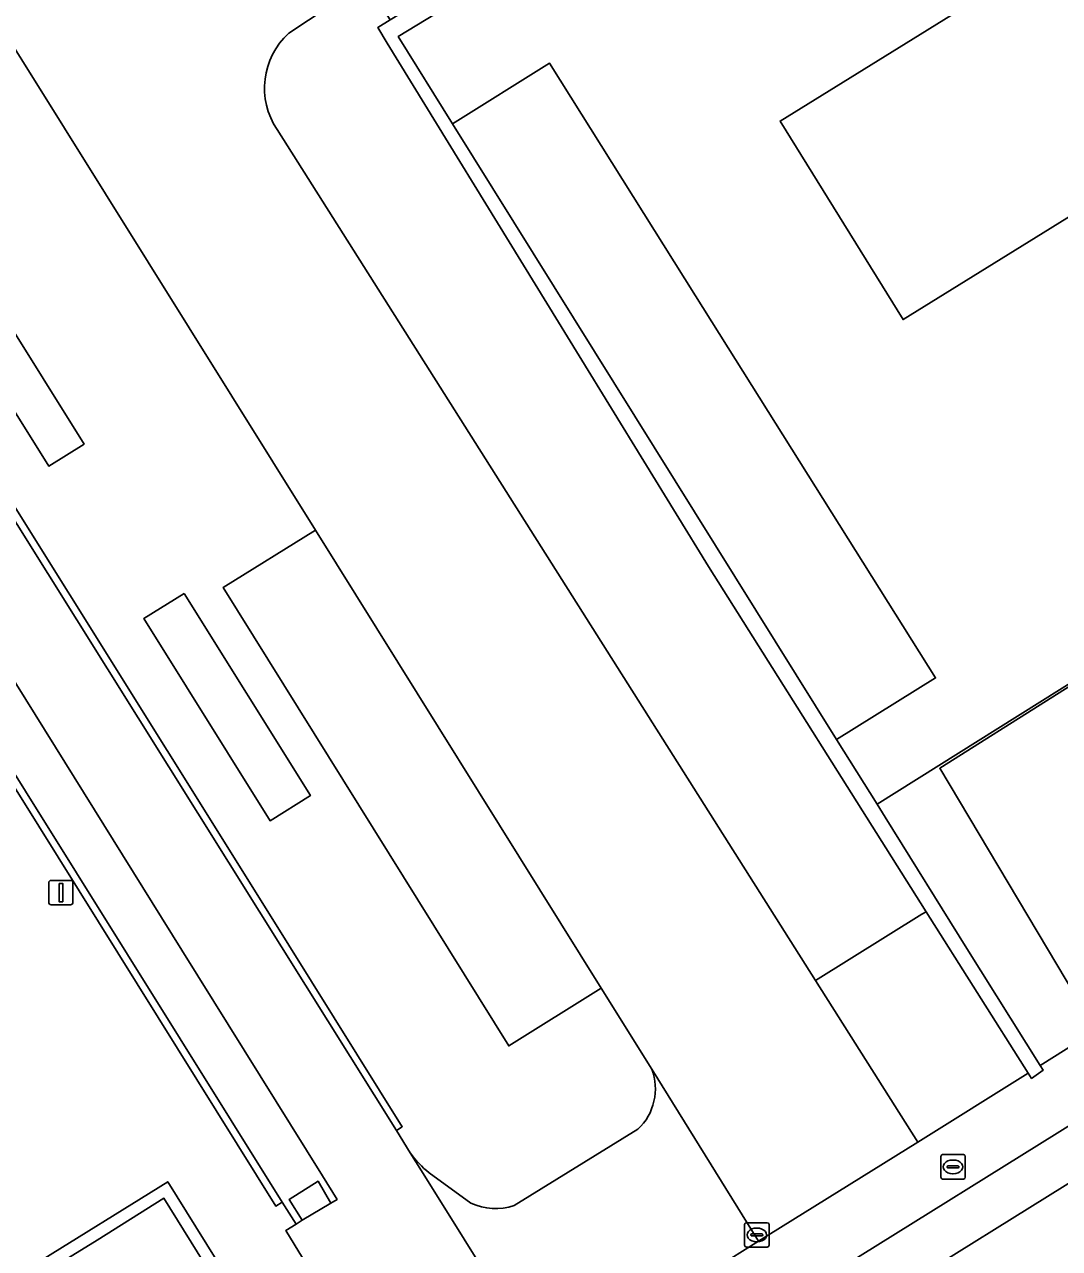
# Model space of a CAD drawing. Extents: x 159279 to 160377, y 384531 to 385888.
# Drawn here: x 159716.4 to 159758.8, y 385577.2 to 385627.3 of the extents above; entities that cross this region are included whole.
import ezdxf

# ---------------------------------------------------------------- set-up
doc = ezdxf.new("R2010")
doc.units = 0
for name, color, linetype in [('IMGEO_Damwand', 7, 'Continuous'), ('IMGEO_Groenvoorziening', 7, 'Continuous'), ('IMGEO_Kolk', 7, 'Continuous'), ('IMGEO_Lichtmast', 7, 'Continuous'), ('IMGEO_Muur', 7, 'Continuous'), ('IMGEO_Parkeervlak_open', 7, 'Continuous'), ('IMGEO_Rijbaan_lokaal_gesloten', 7, 'Continuous'), ('IMGEO_Rijbaan_lokaal_open', 7, 'Continuous'), ('IMGEO_Rioolput', 7, 'Continuous'), ('IMGEO_Terreindeel_onvherhard', 7, 'Continuous'), ('IMGEO_Voetgangersgebied_open', 7, 'Continuous'), ('IMGEO_Voetpad_op_trap', 7, 'Continuous'), ('IMGEO_Voetpad_open', 7, 'Continuous')]:
    doc.layers.add(name, color=color, linetype=linetype)

msp = doc.modelspace()

# ---------------------------------------------------------------- linework, layer by layer
at = {"layer": 'IMGEO_Damwand'}
msp.add_lwpolyline([(159751.294, 385595.366), (159791.074, 385620.323)], dxfattribs=at)
at = {"layer": 'IMGEO_Groenvoorziening'}
for points in [[(159800.362, 385634.127), (159782.705, 385662.411), (159775.579, 385657.962), (159774.323, 385657.178), (159795.663, 385623.203), (159791.074, 385620.323), (159751.294, 385595.366), (159751.62, 385594.843), (159754.978, 385589.457), (159757.98, 385584.667), (159759.046, 385585.331), (159760.269, 385586.093), (159753.859, 385596.848), (159767.018, 385605.154), (159773.637, 385594.417), (159779.394, 385598.002), (159784.244, 385601.022), (159793.001, 385606.475), (159797.825, 385609.479), (159802.468, 385612.37), (159805.374, 385614.18), (159808.701, 385608.942), (159814.04, 385612.258)], [(159708.643, 385626.383), (159707.2, 385625.482), (159717.354, 385609.227), (159718.797, 385610.128)], [(159760.269, 385586.093), (159773.637, 385594.417), (159767.018, 385605.154), (159753.859, 385596.848)], [(159722.895, 385604.013), (159721.245, 385602.982), (159726.422, 385594.695), (159728.072, 385595.726)], [(159753.305, 385590.965), (159753.124, 385590.858), (159748.768, 385588.15), (159752.959, 385581.523), (159757.482, 385584.344)], [(159741.913, 385569.102), (159769.469, 385586.264), (159768.418, 385587.96), (159740.857, 385570.788)]]:
    msp.add_lwpolyline(points, close=True, dxfattribs=at)
for points in [[(159732.608, 385568.8), (159727.073, 385577.905), (159727.487, 385578.164), (159726.912, 385579.059), (159726.657, 385578.899), (159716.16, 385595.741), (159715.994, 385596.007), (159712.276, 385589.394), (159704.828, 385584.724), (159691.965, 385592.304), (159686.358, 385588.808), (159708.371, 385553.532)], [(159716.722, 385576.483), (159722.228, 385579.898), (159724.983, 385575.487)]]:
    msp.add_lwpolyline(points, dxfattribs=at)
at = {"layer": 'IMGEO_Kolk'}
for p, q in [((159745.866, 385577.293), (159745.866, 385578.145)), ((159745.941, 385578.219), (159746.793, 385578.219)), ((159746.867, 385578.145), (159746.867, 385577.293)), ((159746.125, 385577.713), (159746.125, 385577.725)), ((159746.563, 385577.676), (159746.165, 385577.676)), ((159746.168, 385577.762), (159746.566, 385577.762)), ((159746.354, 385577.999), (159746.379, 385577.999)), ((159746.609, 385577.725), (159746.609, 385577.713)), ((159746.793, 385577.219), (159745.941, 385577.219)), ((159746.377, 385577.439), (159746.352, 385577.439))]:
    msp.add_line(p, q, dxfattribs=at)
for points in [[(159745.866, 385577.293), (159745.866, 385578.145)], [(159745.941, 385578.219), (159746.793, 385578.219)], [(159746.867, 385578.145), (159746.867, 385577.293)], [(159746.793, 385577.219), (159745.941, 385577.219)]]:
    msp.add_lwpolyline(points, dxfattribs=at)
for centre, radius, start, end in [((159745.943, 385578.143), 0.0765, 91.552, 178.448), ((159745.943, 385578.143), 0.0765, 91.552, 178.448), ((159746.791, 385578.143), 0.0765, 1.552, 88.448), ((159746.791, 385578.143), 0.0765, 1.552, 88.448), ((159746.165, 385577.722), 0.0403, 85.8775, 175.7526), ((159746.162, 385577.712), 0.0366, 178.938, 274.7102), ((159746.566, 385577.719), 0.043, 264.8664, 352.4533), ((159746.57, 385577.724), 0.0386, 1.7309, 96.639), ((159745.943, 385577.295), 0.0765, 181.552, 268.448), ((159745.943, 385577.295), 0.0765, 181.552, 268.448), ((159746.791, 385577.295), 0.0765, 271.552, 358.448), ((159746.791, 385577.295), 0.0765, 271.552, 358.448)]:
    msp.add_arc(centre, radius, start, end, dxfattribs=at)
for centre, major_axis, ratio, start_param, end_param in [((159746.353, 385577.719), (-0.387, 0.002), 0.722429, 4.712389, 7.853982), ((159746.378, 385577.719), (-0.39, 0.002), 0.717154, 1.570796, 4.712389)]:
    msp.add_ellipse(centre, major_axis=major_axis, ratio=ratio, start_param=start_param, end_param=end_param, dxfattribs=at)
at = {"layer": 'IMGEO_Lichtmast'}
for p, q in [((159717.353, 385591.349), (159717.353, 385592.149)), ((159717.353, 385592.149), (159717.353, 385591.349)), ((159717.453, 385592.249), (159718.243, 385592.249)), ((159718.243, 385592.249), (159717.453, 385592.249)), ((159718.343, 385592.149), (159718.343, 385591.349)), ((159718.343, 385591.349), (159718.343, 385592.149)), ((159718.243, 385591.249), (159717.453, 385591.249)), ((159717.453, 385591.249), (159718.243, 385591.249))]:
    msp.add_line(p, q, dxfattribs=at)
msp.add_lwpolyline([(159717.773, 385592.124), (159717.923, 385592.124), (159717.923, 385591.374), (159717.773, 385591.374), (159717.773, 385592.124)], dxfattribs=at)
for centre, start, end in [((159717.453, 385592.149), 90, 180), ((159717.453, 385592.149), 90, 180), ((159718.243, 385592.149), 0, 90), ((159718.243, 385592.149), 360, 90), ((159717.453, 385591.349), 180, 270), ((159717.453, 385591.349), 180, 270), ((159718.243, 385591.349), 270, 0), ((159718.243, 385591.349), 270, 0)]:
    msp.add_arc(centre, 0.1, start, end, dxfattribs=at)
at = {"layer": 'IMGEO_Muur'}
for points in [[(159751.294, 385595.366), (159749.637, 385598.022), (159733.902, 385623.258), (159731.673, 385626.834), (159734.732, 385628.711), (159734.338, 385629.353), (159731.339, 385627.514), (159730.83, 385627.201), (159731.224, 385626.559), (159737.759, 385615.906), (159744.382, 385605.11), (159753.305, 385590.965), (159757.482, 385584.344), (159757.622, 385584.132), (159758.102, 385584.472), (159757.98, 385584.667), (159754.978, 385589.457), (159751.62, 385594.843)], [(159710.086, 385616.931), (159709.83, 385616.772), (159725.968, 385590.992), (159731.6, 385581.994), (159731.835, 385582.148), (159726.258, 385591.079)], [(159710.293, 385605.676), (159705.177, 385613.864), (159704.934, 385613.712), (159707.738, 385609.224), (159710.937, 385604.102), (159715.994, 385596.007), (159716.16, 385595.741), (159726.657, 385578.899), (159726.912, 385579.059), (159716.401, 385595.9)], [(159716.722, 385576.483), (159716.989, 385576.05), (159719.34, 385577.501), (159722.07, 385579.22), (159724.557, 385575.219), (159724.983, 385575.487), (159722.228, 385579.898)]]:
    msp.add_lwpolyline(points, close=True, dxfattribs=at)
at = {"layer": 'IMGEO_Parkeervlak_open'}
for points in [[(159776.966, 385630.484), (159771.925, 385638.619), (159747.319, 385623.372), (159752.36, 385615.237)], [(159733.902, 385623.258), (159749.637, 385598.022), (159753.689, 385600.549), (159743.854, 385616.21), (159737.866, 385625.747)], [(159728.276, 385606.603), (159724.502, 385604.254), (159736.198, 385585.464), (159739.992, 385587.827)]]:
    msp.add_lwpolyline(points, close=True, dxfattribs=at)
for points in [[(159737.759, 385615.906), (159731.224, 385626.559), (159730.83, 385627.201), (159731.339, 385627.514), (159730.769, 385628.444), (159730.375, 385629.085), (159727.186, 385626.97)], [(159726.714, 385623.022), (159748.768, 385588.15), (159753.124, 385590.858), (159753.305, 385590.965), (159744.382, 385605.11), (159737.759, 385615.906)]]:
    msp.add_lwpolyline(points, dxfattribs=at)
msp.add_arc((159729.242, 385624.722), 3.047, 132.4487, 213.9161, dxfattribs=at)
at = {"layer": 'IMGEO_Rijbaan_lokaal_gesloten'}
for points in [[(159650.536, 385749.873), (159653.936, 385751.958), (159653.699, 385752.344), (159671.482, 385763.253), (159667.773, 385768.57), (159651.134, 385758.25), (159649.545, 385757.265), (159647.04, 385755.711), (159638.516, 385750.252), (159716.247, 385625.882), (159728.276, 385606.603), (159739.992, 385587.827), (159742.058, 385584.516), (159746.439, 385577.457), (159752.959, 385581.523), (159748.768, 385588.15)], [(159727.186, 385626.97), (159730.375, 385629.085), (159748.308, 385640.087), (159743.656, 385647.741), (159725.722, 385636.74), (159725.587, 385636.961), (159721.978, 385634.748)], [(159748.768, 385588.15), (159726.714, 385623.022)]]:
    msp.add_lwpolyline(points, dxfattribs=at)
msp.add_lwpolyline([(159709.83, 385616.772), (159705.177, 385613.864), (159710.293, 385605.676), (159711.994, 385606.758), (159722.808, 385589.392), (159728.566, 385580.145), (159729.17, 385579.176), (159728.913, 385579.017), (159727.733, 385578.318), (159727.487, 385578.164), (159727.073, 385577.905), (159732.608, 385568.8), (159737.803, 385572.056), (159732.621, 385580.34), (159732.166, 385581.077), (159731.6, 385581.994), (159725.968, 385590.992)], close=True, dxfattribs=at)
msp.add_arc((159729.242, 385624.722), 3.047, 132.4487, 213.9161, dxfattribs=at)
at = {"layer": 'IMGEO_Rijbaan_lokaal_open'}
for points in [[(159734.732, 385628.711), (159731.673, 385626.834), (159733.902, 385623.258), (159737.866, 385625.747), (159743.854, 385616.21), (159753.689, 385600.549), (159749.637, 385598.022), (159751.294, 385595.366), (159791.074, 385620.323), (159778.361, 385640.745)], [(159732.166, 385581.077), (159732.621, 385580.34), (159737.803, 385572.056), (159742.86, 385575.226), (159746.439, 385577.457), (159742.058, 385584.516)], [(159741.497, 385582.047), (159736.419, 385578.921)], [(159734.653, 385579.018), (159732.941, 385580.262)]]:
    msp.add_lwpolyline(points, dxfattribs=at)
msp.add_lwpolyline([(159771.925, 385638.619), (159776.966, 385630.484), (159752.36, 385615.237), (159747.319, 385623.372)], close=True, dxfattribs=at)
for centre, radius, start, end in [((159739.931, 385583.701), 2.278, 313.4344, 20.9631), ((159735.59, 385583.557), 4.228, 215.9154, 231.2024), ((159735.657, 385581.179), 2.383, 245.0684, 288.6439)]:
    msp.add_arc(centre, radius, start, end, dxfattribs=at)
at = {"layer": 'IMGEO_Rioolput'}
for p, q in [((159753.905, 385580.081), (159753.905, 385580.933)), ((159753.98, 385581.007), (159754.832, 385581.007)), ((159754.207, 385580.55), (159754.605, 385580.55)), ((159754.393, 385580.787), (159754.418, 385580.787)), ((159754.906, 385580.933), (159754.906, 385580.081)), ((159754.164, 385580.501), (159754.164, 385580.513)), ((159754.602, 385580.464), (159754.204, 385580.464)), ((159754.416, 385580.227), (159754.391, 385580.227)), ((159754.648, 385580.513), (159754.648, 385580.501)), ((159754.832, 385580.007), (159753.98, 385580.007))]:
    msp.add_line(p, q, dxfattribs=at)
for points in [[(159753.905, 385580.081), (159753.905, 385580.933)], [(159753.98, 385581.007), (159754.832, 385581.007)], [(159754.906, 385580.933), (159754.906, 385580.081)], [(159754.832, 385580.007), (159753.98, 385580.007)]]:
    msp.add_lwpolyline(points, dxfattribs=at)
for centre, radius, start, end in [((159753.982, 385580.931), 0.0765, 91.552, 178.448), ((159753.982, 385580.931), 0.0765, 91.552, 178.448), ((159754.204, 385580.51), 0.0403, 85.8775, 175.7526), ((159754.609, 385580.512), 0.0386, 1.7309, 96.639), ((159754.83, 385580.931), 0.0765, 1.552, 88.448), ((159754.83, 385580.931), 0.0765, 1.552, 88.448), ((159753.982, 385580.083), 0.0765, 181.552, 268.448), ((159753.982, 385580.083), 0.0765, 181.552, 268.448), ((159754.201, 385580.5), 0.0366, 178.938, 274.7102), ((159754.605, 385580.507), 0.043, 264.8664, 352.4533), ((159754.83, 385580.083), 0.0765, 271.552, 358.448), ((159754.83, 385580.083), 0.0765, 271.552, 358.448)]:
    msp.add_arc(centre, radius, start, end, dxfattribs=at)
for centre, major_axis, ratio, start_param, end_param in [((159754.392, 385580.507), (-0.387, 0.002), 0.722429, 4.712389, 7.853982), ((159754.417, 385580.507), (-0.39, 0.002), 0.717154, 1.570796, 4.712389)]:
    msp.add_ellipse(centre, major_axis=major_axis, ratio=ratio, start_param=start_param, end_param=end_param, dxfattribs=at)
at = {"layer": 'IMGEO_Terreindeel_onvherhard'}
msp.add_lwpolyline([(159716.989, 385576.05), (159718.026, 385574.366), (159720.156, 385575.693), (159720.955, 385574.416), (159720.107, 385573.875), (159720.385, 385573.435), (159721.168, 385572.198), (159724.986, 385574.563), (159724.557, 385575.219), (159722.07, 385579.22), (159719.34, 385577.501)], close=True, dxfattribs=at)
at = {"layer": 'IMGEO_Voetgangersgebied_open'}
msp.add_lwpolyline([(159740.857, 385570.788), (159768.418, 385587.96), (159769.469, 385586.264), (159741.913, 385569.102)], close=True, dxfattribs=at)
msp.add_lwpolyline([(159759.046, 385585.331), (159757.98, 385584.667), (159758.102, 385584.472), (159757.622, 385584.132), (159757.482, 385584.344), (159752.959, 385581.523), (159746.439, 385577.457), (159742.86, 385575.226)], dxfattribs=at)
at = {"layer": 'IMGEO_Voetpad_op_trap'}
msp.add_lwpolyline([(159710.293, 385605.676), (159716.401, 385595.9), (159726.912, 385579.059), (159727.487, 385578.164), (159727.733, 385578.318), (159727.209, 385579.176), (159728.385, 385579.919), (159728.913, 385579.017), (159729.17, 385579.176), (159728.566, 385580.145), (159722.808, 385589.392), (159711.994, 385606.758)], close=True, dxfattribs=at)
at = {"layer": 'IMGEO_Voetpad_open'}
for points in [[(159742.058, 385584.516), (159739.992, 385587.827), (159736.198, 385585.464), (159724.502, 385604.254), (159728.276, 385606.603), (159716.247, 385625.882), (159638.516, 385750.252)], [(159659.645, 385697.983), (159710.239, 385617.027), (159710.086, 385616.931), (159726.258, 385591.079), (159731.835, 385582.148), (159731.6, 385581.994), (159732.166, 385581.077)], [(159736.419, 385578.921), (159741.497, 385582.047)], [(159732.941, 385580.262), (159734.653, 385579.018)]]:
    msp.add_lwpolyline(points, dxfattribs=at)
for points in [[(159708.643, 385626.383), (159718.797, 385610.128), (159717.354, 385609.227), (159707.2, 385625.482)], [(159722.895, 385604.013), (159728.072, 385595.726), (159726.422, 385594.695), (159721.245, 385602.982)], [(159727.733, 385578.318), (159728.913, 385579.017), (159728.385, 385579.919), (159727.209, 385579.176)]]:
    msp.add_lwpolyline(points, close=True, dxfattribs=at)
for centre, radius, start, end in [((159739.931, 385583.701), 2.278, 313.4344, 20.9631), ((159735.59, 385583.557), 4.228, 215.9154, 231.2024), ((159735.657, 385581.179), 2.383, 245.0684, 288.6439)]:
    msp.add_arc(centre, radius, start, end, dxfattribs=at)

doc.saveas('drawing.dxf')
